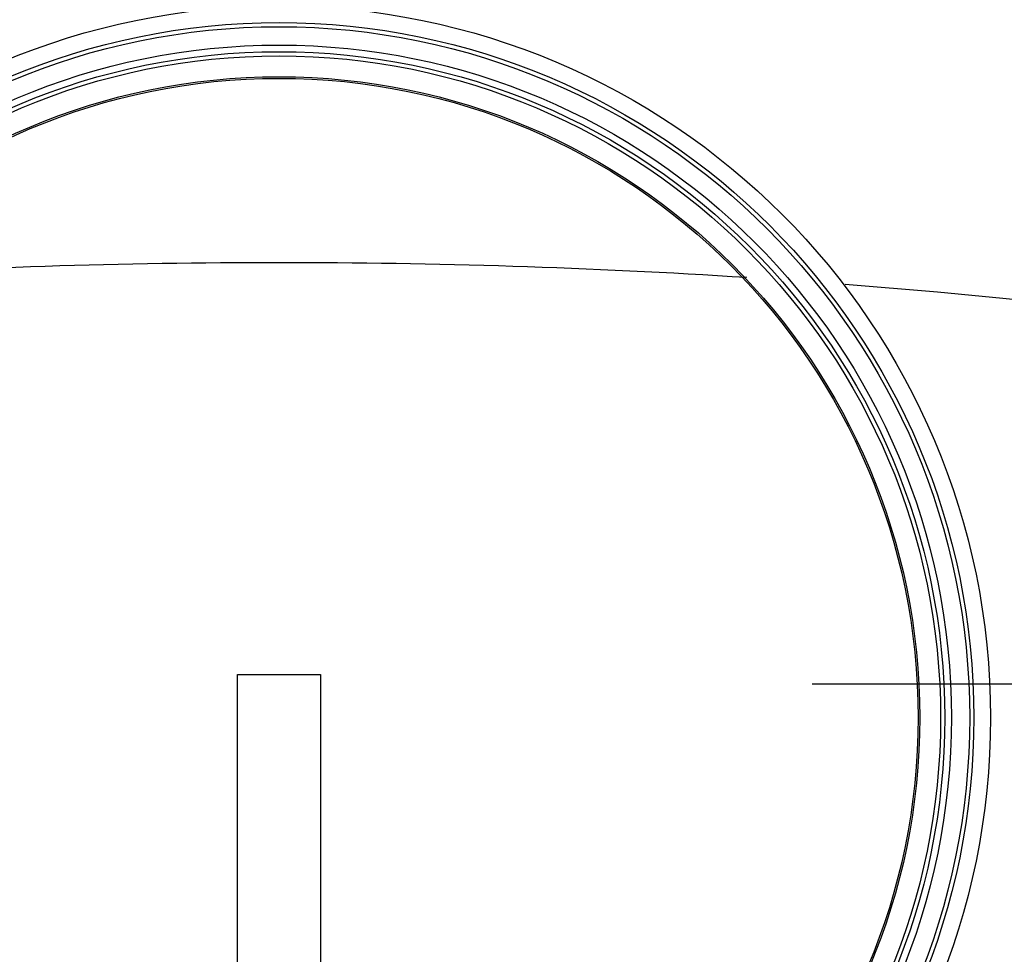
# Model space of a CAD drawing. Header units: millimetres. Extents: x 0 to 297, y 0 to 210.
# Tile 485 of 499: x 241.271 to 242.099, y 160.321 to 161.107. Entities that reach past the tile are written whole.
import ezdxf

# ---------------------------------------------------------------- set-up
doc = ezdxf.new("R2010")
doc.units = ezdxf.units.MM
doc.header["$LTSCALE"] = 16.335
doc.layers.get('0').update_dxf_attribs({"linetype": 'CONTINUOUS'})
doc.layers.add('AXES_REF', color=7, linetype='CONTINUOUS')
doc.layers.add('INTFCLR_144815', color=7, linetype='CONTINUOUS')

msp = doc.modelspace()

# ---------------------------------------------------------------- linework, layer by layer
at = {"color": 7, "linetype": 'Continuous'}
for p, q in [((241.45391, 159.98231), (241.45391, 160.55646)), ((241.45391, 160.55646), (241.52391, 160.55646)), ((241.52391, 160.55646), (241.52391, 159.98231))]:
    msp.add_line(p, q, dxfattribs=at)
for centre, radius in [((241.48891, 154.71146), 6.78708), ((241.48891, 154.71146), 6.7865), ((241.48891, 154.71146), 6.74304), ((241.48891, 160.52006), 0.5985), ((241.48891, 160.52006), 0.5845), ((241.48891, 160.52006), 0.5656), ((241.48891, 160.52006), 0.56), ((241.48891, 160.52006), 0.5565), ((241.48891, 160.52006), 0.539), ((241.48891, 160.52006), 0.5376)]:
    msp.add_circle(centre, radius, dxfattribs=at)
at = {"color": 9, "linetype": 'Continuous'}
msp.add_circle((241.48891, 160.52006), 0.581, dxfattribs=at)
at = {"color": 7, "linetype": 'Continuous'}
for radius, start, end in [(6.72, 278.277129, 261.722871), (6.874, 113.082692, 346.830891)]:
    msp.add_arc((241.48891, 154.71146), radius, start, end, dxfattribs=at)
at = {"layer": 'AXES_REF', "color": 9, "linetype": 'Continuous'}
for start, end in [(86.356892, 93.643108), (94.411812, 85.588188)]:
    msp.add_arc((241.48891, 154.71146), 6.19116, start, end, dxfattribs=at)
at = {"layer": 'INTFCLR_144815', "color": 6, "linetype": 'Continuous'}
msp.add_line((241.93733, 160.5484), (243.16888, 160.5484), dxfattribs=at)

doc.saveas('drawing.dxf')
